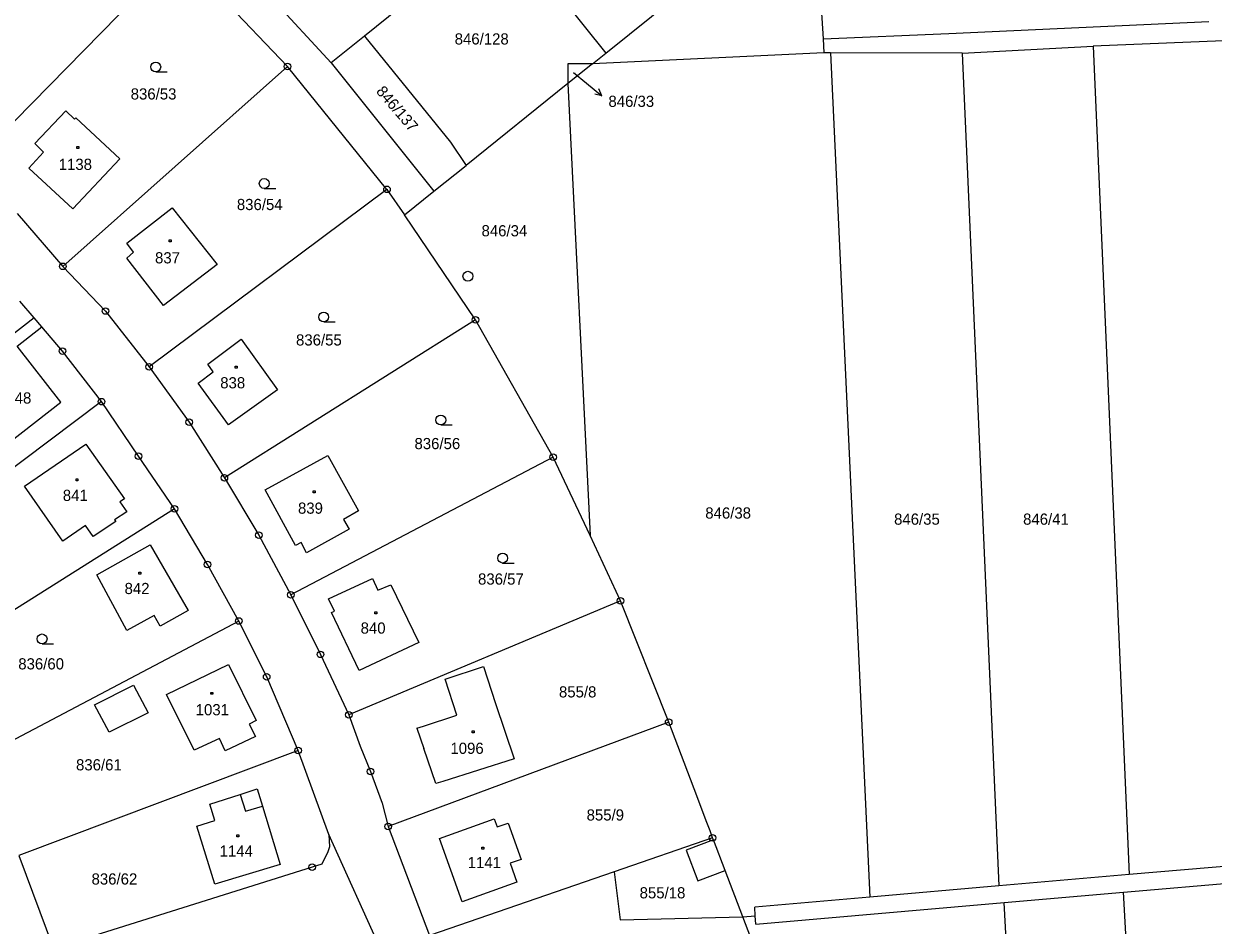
# Model space of a CAD drawing. Extents: x -795483 to -789093, y -1112258 to -1108741.
# Drawn here: x -791087.9 to -790907.1, y -1110114.5 to -1109977.5 of the extents above; entities that cross this region are included whole.
import ezdxf

# ---------------------------------------------------------------- set-up
doc = ezdxf.new("R2010")
doc.units = 0
for name, color, linetype in [('Komunikace', 7, 'Continuous'), ('Vrstva 1', 7, 'Continuous'), ('Vrstva 14', 7, 'Continuous'), ('Vrstva 15', 7, 'Continuous'), ('Vrstva 16', 7, 'Continuous'), ('Vrstva 2', 7, 'Continuous'), ('Vrstva 23', 7, 'Continuous'), ('Vrstva 25', 7, 'Continuous'), ('Vrstva 28', 7, 'Continuous')]:
    doc.layers.add(name, color=color, linetype=linetype)

msp = doc.modelspace()

# ---------------------------------------------------------------- linework, layer by layer
at = {"layer": 'Komunikace'}
msp.add_line((-791004.34, -1109984.92), (-791002.36, -1109986.53), dxfattribs=at)
at = {"layer": 'Vrstva 1'}
for p, q in [((-790999.45, -1109981.96), (-790967.81, -1109956.55)), ((-790967.81, -1109956.55), (-790966.41, -1109979.81)), ((-791015.06, -1109962.44), (-791036.12, -1109979.36)), ((-791015.06, -1109962.44), (-790999.45, -1109981.96)), ((-791041.19, -1109983.43), (-791058.2, -1109965.02)), ((-791064.22, -1109966.69), (-791095.64, -1109998.73)), ((-791047.83, -1109983.99), (-791064.22, -1109966.69)), ((-790947.32, -1109979), (-790907.8, -1109977.16)), ((-791036.12, -1109979.36), (-791041.19, -1109983.43)), ((-791036.12, -1109979.36), (-791023.04, -1109995.51)), ((-790966.41, -1109979.81), (-790947.32, -1109979)), ((-790966.41, -1109979.81), (-790966.28, -1109981.92)), ((-790883.96, -1109979.2), (-790925.36, -1109980.88)), ((-790945.28, -1109981.94), (-790925.36, -1109980.88)), ((-790925.36, -1109980.88), (-790919.87, -1110106.79)), ((-791041.19, -1109983.43), (-791025.59, -1110002.96)), ((-791001.47, -1109983.59), (-791005.2, -1109986.59)), ((-791005.19, -1109983.6), (-791005.2, -1109986.59)), ((-791001.47, -1109983.59), (-791005.19, -1109983.6)), ((-790966.28, -1109981.92), (-791001.47, -1109983.59)), ((-791001.47, -1109983.59), (-790999.45, -1109981.96)), ((-790965.28, -1109981.92), (-790966.28, -1109981.92)), ((-790945.28, -1109981.94), (-790965.28, -1109981.92)), ((-790965.28, -1109981.92), (-790959.29, -1110110.2)), ((-790945.28, -1109981.94), (-790939.72, -1110108.51)), ((-791047.83, -1109983.99), (-791081.97, -1110014.36)), ((-791032.7, -1110002.66), (-791047.83, -1109983.99)), ((-791005.2, -1109986.59), (-791020.67, -1109999.01)), ((-791005.2, -1109986.59), (-791001.84, -1110055.27)), ((-791086.24, -1109995.69), (-791081.5, -1109990.74)), ((-791081.5, -1109990.74), (-791080.18, -1109991.98)), ((-791080.18, -1109991.98), (-791080, -1109991.78)), ((-791080, -1109991.78), (-791073.33, -1109998.04)), ((-791084.91, -1109996.99), (-791086.24, -1109995.69)), ((-791023.04, -1109995.51), (-791020.67, -1109999.01)), ((-791087.13, -1109999.42), (-791084.91, -1109996.99)), ((-791073.33, -1109998.04), (-791080.47, -1110005.64)), ((-791080.47, -1110005.64), (-791087.13, -1109999.42)), ((-791025.59, -1110002.96), (-791020.67, -1109999.01)), ((-791032.7, -1110002.66), (-791068.87, -1110029.64)), ((-791032.7, -1110002.66), (-791030.06, -1110006.55)), ((-791030.06, -1110006.55), (-791025.59, -1110002.96)), ((-791088.92, -1110006.35), (-791081.97, -1110014.36)), ((-791072.23, -1110010.82), (-791065.35, -1110005.45)), ((-791065.35, -1110005.45), (-791058.49, -1110014.09)), ((-791019.26, -1110022.49), (-791030.06, -1110006.55)), ((-791072.26, -1110013.12), (-791071.22, -1110012.22)), ((-791071.22, -1110012.22), (-791072.23, -1110010.82)), ((-791081.97, -1110014.36), (-791075.49, -1110021.15)), ((-791066.69, -1110020.3), (-791072.26, -1110013.12)), ((-791058.49, -1110014.09), (-791066.69, -1110020.3)), ((-791086.33, -1110022.2), (-791088.5, -1110019.65)), ((-791075.49, -1110021.15), (-791068.87, -1110029.64)), ((-791086.33, -1110022.2), (-791090.02, -1110025.07)), ((-791085.17, -1110023.56), (-791086.33, -1110022.2)), ((-791019.26, -1110022.49), (-791057.42, -1110046.48)), ((-791007.43, -1110043.34), (-791019.26, -1110022.49)), ((-791088.91, -1110026.5), (-791085.17, -1110023.56)), ((-791082.04, -1110027.23), (-791085.17, -1110023.56)), ((-791082.28, -1110035.01), (-791088.91, -1110026.5)), ((-791059.92, -1110029.22), (-791054.89, -1110025.4)), ((-791054.89, -1110025.4), (-791049.35, -1110033.11)), ((-791076.08, -1110034.92), (-791082.04, -1110027.23)), ((-791068.87, -1110029.64), (-791062.76, -1110038.03)), ((-791061.38, -1110032.11), (-791059.1, -1110030.37)), ((-791059.1, -1110030.37), (-791059.92, -1110029.22)), ((-791056.78, -1110038.45), (-791061.38, -1110032.11)), ((-791049.35, -1110033.11), (-791056.78, -1110038.45)), ((-791076.08, -1110034.92), (-791111.99, -1110061.83)), ((-791090.11, -1110041.12), (-791082.28, -1110035.01)), ((-791070.48, -1110043.19), (-791076.08, -1110034.92)), ((-791062.76, -1110038.03), (-791057.42, -1110046.48)), ((-791087.82, -1110047.78), (-791078.47, -1110041.38)), ((-791078.47, -1110041.38), (-791072.62, -1110049.68)), ((-791065.01, -1110051.2), (-791070.48, -1110043.19)), ((-791051.22, -1110048.3), (-791041.69, -1110043.1)), ((-791041.69, -1110043.1), (-791037.05, -1110051.51)), ((-791007.43, -1110043.34), (-791047.3, -1110064.29)), ((-791001.84, -1110055.27), (-791007.43, -1110043.34)), ((-791057.42, -1110046.48), (-791052.2, -1110055.19)), ((-791081.98, -1110056.12), (-791087.82, -1110047.78)), ((-791046.6, -1110056.8), (-791051.22, -1110048.3)), ((-791072.62, -1110049.68), (-791073.32, -1110050.14)), ((-791073.32, -1110050.14), (-791072.26, -1110051.68)), ((-791065.01, -1110051.2), (-791103.06, -1110075.19)), ((-791072.26, -1110051.68), (-791074.1, -1110052.88)), ((-791059.98, -1110059.66), (-791065.01, -1110051.2)), ((-791037.05, -1110051.51), (-791039.33, -1110052.82)), ((-791078.53, -1110053.76), (-791081.98, -1110056.12)), ((-791077.35, -1110055.42), (-791078.53, -1110053.76)), ((-791073.9, -1110053.15), (-791077.35, -1110055.42)), ((-791074.1, -1110052.88), (-791073.9, -1110053.15)), ((-791039.33, -1110052.82), (-791038.44, -1110054.32)), ((-791052.2, -1110055.19), (-791047.3, -1110064.29)), ((-791038.44, -1110054.32), (-791044.93, -1110057.91)), ((-790997.2, -1110065.18), (-791001.84, -1110055.27)), ((-791076.81, -1110061.25), (-791068.68, -1110056.68)), ((-791068.68, -1110056.68), (-791063.85, -1110065.07)), ((-791045.76, -1110056.32), (-791046.6, -1110056.8)), ((-791044.93, -1110057.91), (-791045.76, -1110056.32)), ((-791072.25, -1110069.7), (-791076.81, -1110061.25)), ((-791055.23, -1110068.25), (-791059.98, -1110059.66)), ((-791041.6, -1110064.88), (-791034.89, -1110061.8)), ((-791034.89, -1110061.8), (-791034.08, -1110063.58)), ((-791034.08, -1110063.58), (-791032.1, -1110062.73)), ((-791032.1, -1110062.73), (-791027.88, -1110071.52)), ((-791047.3, -1110064.29), (-791042.81, -1110073.32)), ((-791040.7, -1110066.75), (-791041.6, -1110064.88)), ((-791062.92, -1110066.66), (-791067.17, -1110069.05)), ((-791063.85, -1110065.07), (-791062.92, -1110066.66)), ((-791041.13, -1110066.98), (-791040.7, -1110066.75)), ((-790997.2, -1110065.18), (-791038.51, -1110082.52)), ((-790989.88, -1110083.62), (-790997.2, -1110065.18)), ((-791055.23, -1110068.25), (-791095.07, -1110089.29)), ((-791068.1, -1110067.42), (-791072.25, -1110069.7)), ((-791067.17, -1110069.05), (-791068.1, -1110067.42)), ((-791050.99, -1110076.75), (-791055.23, -1110068.25)), ((-791036.95, -1110075.75), (-791041.13, -1110066.98)), ((-791027.88, -1110071.52), (-791036.95, -1110075.75)), ((-791042.81, -1110073.32), (-791038.51, -1110082.52)), ((-791066.24, -1110079.4), (-791056.81, -1110074.88)), ((-791056.81, -1110074.88), (-791052.58, -1110083.39)), ((-791023.88, -1110077.1), (-791018.04, -1110075.15)), ((-791018.04, -1110075.15), (-791016.2, -1110080.8)), ((-791046.2, -1110087.94), (-791050.99, -1110076.75)), ((-791022.08, -1110082.58), (-791023.88, -1110077.1)), ((-791062.03, -1110087.9), (-791066.24, -1110079.4)), ((-791016.2, -1110080.8), (-791013.38, -1110089.18)), ((-791038.51, -1110082.52), (-791036.78, -1110087.25)), ((-791027.13, -1110084.25), (-791022.08, -1110082.58)), ((-791052.58, -1110083.39), (-791053.65, -1110083.92)), ((-791053.65, -1110083.92), (-791052.69, -1110085.78)), ((-790989.88, -1110083.62), (-791032.53, -1110099.47)), ((-791028.18, -1110084.52), (-791027.13, -1110084.25)), ((-791028.18, -1110084.52), (-791027.09, -1110087.64)), ((-790985.61, -1110094.82), (-790989.88, -1110083.62)), ((-791058.14, -1110086.08), (-791062.03, -1110087.9)), ((-791057.29, -1110088), (-791058.14, -1110086.08)), ((-791052.69, -1110085.78), (-791057.29, -1110088)), ((-791046.2, -1110087.94), (-791088.68, -1110103.9)), ((-791041.54, -1110100.68), (-791046.2, -1110087.94)), ((-791036.78, -1110087.25), (-791035.21, -1110091.12)), ((-791025.26, -1110092.93), (-791027.09, -1110087.64)), ((-791013.38, -1110089.18), (-791024.19, -1110092.65)), ((-791035.21, -1110091.12), (-791033.42, -1110095.92)), ((-791055.03, -1110094.6), (-791052.43, -1110093.77)), ((-791052.43, -1110093.77), (-791051.64, -1110096.38)), ((-791024.19, -1110092.65), (-791025.26, -1110092.93)), ((-791059.65, -1110096.08), (-791055.03, -1110094.6)), ((-790984.17, -1110098.6), (-790985.61, -1110094.82)), ((-791058.85, -1110098.56), (-791059.65, -1110096.08)), ((-791051.64, -1110096.38), (-791048.96, -1110105.23)), ((-791033.42, -1110095.92), (-791032.53, -1110099.47)), ((-791061.63, -1110099.45), (-791058.85, -1110098.56)), ((-791024.73, -1110101.32), (-791016.39, -1110098.29)), ((-791016.39, -1110098.29), (-791015.94, -1110099.55)), ((-791015.94, -1110099.55), (-791014.27, -1110098.95)), ((-791014.27, -1110098.95), (-791012.32, -1110104.48)), ((-790983.59, -1110100.12), (-790984.17, -1110098.6)), ((-791058.85, -1110108.26), (-791061.63, -1110099.45)), ((-791041.54, -1110100.68), (-791041.46, -1110102.58)), ((-791032.66, -1110120.37), (-791041.54, -1110100.68)), ((-791032.53, -1110099.47), (-791026.22, -1110116.04)), ((-790983.21, -1110101.21), (-790983.59, -1110100.12)), ((-791041.46, -1110102.58), (-791041.68, -1110103.33)), ((-791021.29, -1110110.91), (-791024.73, -1110101.32)), ((-790983.21, -1110101.21), (-790998.15, -1110106.36)), ((-790983.07, -1110101.48), (-790983.21, -1110101.21)), ((-790981.3, -1110106.14), (-790983.07, -1110101.48)), ((-791088.68, -1110103.9), (-791083.4, -1110118.01)), ((-791041.68, -1110103.33), (-791042.58, -1110105.22)), ((-791012.32, -1110104.48), (-791013.97, -1110105.07)), ((-790880.32, -1110103.36), (-790919.87, -1110106.79)), ((-791044.07, -1110105.67), (-791083.4, -1110118.01)), ((-791048.96, -1110105.23), (-791058.85, -1110108.26)), ((-791042.58, -1110105.22), (-791044.07, -1110105.67)), ((-790998.15, -1110106.36), (-791026.22, -1110116.04)), ((-791013.97, -1110105.07), (-791012.94, -1110107.92)), ((-790998.15, -1110106.36), (-790997.28, -1110113.68)), ((-790978.61, -1110113.19), (-790981.3, -1110106.14)), ((-790920.76, -1110109.47), (-790885.22, -1110106.4)), ((-791012.94, -1110107.92), (-791021.29, -1110110.91)), ((-790919.87, -1110106.79), (-790939.72, -1110108.51)), ((-790939.72, -1110108.51), (-790959.29, -1110110.2)), ((-790938.89, -1110111.04), (-790920.76, -1110109.47)), ((-790915.98, -1110190.96), (-790920.76, -1110109.47)), ((-790959.29, -1110110.2), (-790976.81, -1110111.72)), ((-790976.72, -1110113.03), (-790976.81, -1110111.72)), ((-790976.63, -1110114.3), (-790938.89, -1110111.04)), ((-790931.81, -1110236.97), (-790938.89, -1110111.04)), ((-790997.28, -1110113.68), (-790978.61, -1110113.19)), ((-790978.61, -1110113.19), (-790976.72, -1110113.03)), ((-790976.56, -1110118.57), (-790978.61, -1110113.19)), ((-790976.63, -1110114.3), (-790976.72, -1110113.03))]:
    msp.add_line(p, q, dxfattribs=at)
at = {"layer": 'Vrstva 16'}
for p, q in [((-791002.36, -1109986.53), (-791000.04, -1109988.43)), ((-791000.04, -1109988.43), (-791001.13, -1109988.18)), ((-791000.04, -1109988.43), (-791000.49, -1109987.41))]:
    msp.add_line(p, q, dxfattribs=at)
at = {"layer": 'Vrstva 2'}
for p, q in [((-791077.15, -1110081), (-791071.23, -1110078.02)), ((-791071.23, -1110078.02), (-791068.98, -1110082.21)), ((-791074.95, -1110085.12), (-791077.15, -1110081)), ((-791068.98, -1110082.21), (-791074.95, -1110085.12)), ((-791055.03, -1110094.6), (-791054.22, -1110097.16)), ((-791054.22, -1110097.16), (-791051.64, -1110096.38)), ((-790983.07, -1110101.48), (-790987.23, -1110103.07)), ((-790987.23, -1110103.07), (-790985.47, -1110107.73)), ((-790985.47, -1110107.73), (-790981.3, -1110106.14))]:
    msp.add_line(p, q, dxfattribs=at)
at = {"layer": 'Vrstva 23'}
for p, q in [((-791067.85, -1109984.81), (-791066.1, -1109984.81)), ((-791051.36, -1110002.52), (-791049.61, -1110002.52)), ((-791042.32, -1110022.81), (-791040.57, -1110022.81)), ((-791024.52, -1110038.46), (-791022.77, -1110038.46)), ((-791015.12, -1110059.44), (-791013.37, -1110059.44)), ((-791085.13, -1110071.72), (-791083.38, -1110071.72))]:
    msp.add_line(p, q, dxfattribs=at)
for centre in [(-791067.85, -1109984.06), (-791051.36, -1110001.77), (-791042.32, -1110022.06), (-791024.52, -1110037.71), (-791015.12, -1110058.69), (-791085.13, -1110070.97)]:
    msp.add_circle(centre, 0.75, dxfattribs=at)
at = {"layer": 'Vrstva 25'}
for p, q in [((-791079.83, -1109996.14), (-791079.53, -1109996.14)), ((-791079.83, -1109996.44), (-791079.83, -1109996.14)), ((-791079.53, -1109996.14), (-791079.53, -1109996.44)), ((-791079.53, -1109996.44), (-791079.83, -1109996.44)), ((-791065.81, -1110010.34), (-791065.51, -1110010.34)), ((-791065.81, -1110010.64), (-791065.81, -1110010.34)), ((-791065.51, -1110010.64), (-791065.81, -1110010.64)), ((-791065.51, -1110010.34), (-791065.51, -1110010.64)), ((-791055.76, -1110029.52), (-791055.46, -1110029.52)), ((-791055.76, -1110029.82), (-791055.76, -1110029.52)), ((-791055.46, -1110029.82), (-791055.76, -1110029.82)), ((-791055.46, -1110029.52), (-791055.46, -1110029.82)), ((-791079.97, -1110046.67), (-791079.67, -1110046.67)), ((-791079.97, -1110046.97), (-791079.97, -1110046.67)), ((-791079.67, -1110046.67), (-791079.67, -1110046.97)), ((-791079.67, -1110046.97), (-791079.97, -1110046.97)), ((-791043.91, -1110048.47), (-791043.61, -1110048.47)), ((-791043.91, -1110048.77), (-791043.91, -1110048.47)), ((-791043.61, -1110048.47), (-791043.61, -1110048.77)), ((-791043.61, -1110048.77), (-791043.91, -1110048.77)), ((-791070.44, -1110060.83), (-791070.14, -1110060.83)), ((-791070.44, -1110061.13), (-791070.44, -1110060.83)), ((-791070.14, -1110061.13), (-791070.44, -1110061.13)), ((-791070.14, -1110060.83), (-791070.14, -1110061.13)), ((-791034.54, -1110066.88), (-791034.24, -1110066.88)), ((-791034.54, -1110067.18), (-791034.54, -1110066.88)), ((-791034.24, -1110067.18), (-791034.54, -1110067.18)), ((-791034.24, -1110066.88), (-791034.24, -1110067.18)), ((-791059.48, -1110079.09), (-791059.18, -1110079.09)), ((-791059.48, -1110079.39), (-791059.48, -1110079.09)), ((-791059.18, -1110079.39), (-791059.48, -1110079.39)), ((-791059.18, -1110079.09), (-791059.18, -1110079.39)), ((-791019.75, -1110084.96), (-791019.45, -1110084.96)), ((-791019.75, -1110085.26), (-791019.75, -1110084.96)), ((-791019.45, -1110085.26), (-791019.75, -1110085.26)), ((-791019.45, -1110084.96), (-791019.45, -1110085.26)), ((-791055.53, -1110100.74), (-791055.23, -1110100.74)), ((-791055.53, -1110101.04), (-791055.53, -1110100.74)), ((-791055.23, -1110101.04), (-791055.53, -1110101.04)), ((-791055.23, -1110100.74), (-791055.23, -1110101.04)), ((-791018.29, -1110102.61), (-791017.99, -1110102.61)), ((-791018.29, -1110102.91), (-791018.29, -1110102.61)), ((-791017.99, -1110102.91), (-791018.29, -1110102.91)), ((-791017.99, -1110102.61), (-791017.99, -1110102.91))]:
    msp.add_line(p, q, dxfattribs=at)
at = {"layer": 'Vrstva 28'}
for centre, radius in [((-791047.83, -1109983.99), 0.5), ((-791047.83, -1109983.99), 0.01), ((-791032.7, -1110002.66), 0.5), ((-791032.7, -1110002.66), 0.01), ((-791081.97, -1110014.36), 0.5), ((-791081.97, -1110014.36), 0.01), ((-791020.4, -1110015.86), 0.75), ((-791020.4, -1110015.86), 0.01), ((-791075.49, -1110021.15), 0.5), ((-791075.49, -1110021.15), 0.01), ((-791019.26, -1110022.49), 0.5), ((-791019.26, -1110022.49), 0.01), ((-791082.04, -1110027.23), 0.5), ((-791082.04, -1110027.23), 0.01), ((-791068.87, -1110029.64), 0.5), ((-791068.87, -1110029.64), 0.01), ((-791076.08, -1110034.92), 0.5), ((-791076.08, -1110034.92), 0.01), ((-791062.76, -1110038.03), 0.5), ((-791062.76, -1110038.03), 0.01), ((-791070.48, -1110043.19), 0.5), ((-791070.48, -1110043.19), 0.01), ((-791007.43, -1110043.34), 0.5), ((-791007.43, -1110043.34), 0.01), ((-791057.42, -1110046.48), 0.5), ((-791057.42, -1110046.48), 0.01), ((-791065.01, -1110051.2), 0.5), ((-791065.01, -1110051.2), 0.01), ((-791052.2, -1110055.19), 0.5), ((-791052.2, -1110055.19), 0.01), ((-791059.98, -1110059.66), 0.5), ((-791059.98, -1110059.66), 0.01), ((-791047.3, -1110064.29), 0.5), ((-791047.3, -1110064.29), 0.01), ((-790997.2, -1110065.18), 0.5), ((-790997.2, -1110065.18), 0.01), ((-791055.23, -1110068.25), 0.5), ((-791055.23, -1110068.25), 0.01), ((-791042.81, -1110073.32), 0.5), ((-791042.81, -1110073.32), 0.01), ((-791050.99, -1110076.75), 0.5), ((-791050.99, -1110076.75), 0.01), ((-791038.51, -1110082.52), 0.5), ((-791038.51, -1110082.52), 0.01), ((-790989.88, -1110083.62), 0.5), ((-790989.88, -1110083.62), 0.01), ((-791046.2, -1110087.94), 0.5), ((-791046.2, -1110087.94), 0.01), ((-791035.21, -1110091.12), 0.5), ((-791035.21, -1110091.12), 0.01), ((-791032.53, -1110099.47), 0.5), ((-791032.53, -1110099.47), 0.01), ((-790983.21, -1110101.21), 0.5), ((-790983.21, -1110101.21), 0.01), ((-791044.07, -1110105.67), 0.5), ((-791044.07, -1110105.67), 0.01)]:
    msp.add_circle(centre, radius, dxfattribs=at)

# ---------------------------------------------------------------- texts
at = {"layer": 'Vrstva 14'}
for s, height, p in [('846/128', 1.7, (-791022.41, -1109980.65)), ('846/33', 0.1, (-791004.34, -1109984.92)), ('836/53', 1.7, (-791071.66, -1109989.01)), ('836/54', 1.7, (-791055.52, -1110005.81)), ('846/34', 1.7, (-791018.33, -1110009.8)), ('836/55', 1.7, (-791046.53, -1110026.39)), ('836/56', 1.7, (-791028.52, -1110042.14)), ('846/38', 1.7, (-790984.32, -1110052.69)), ('846/35', 1.7, (-790955.62, -1110053.62)), ('846/41', 1.7, (-790936.01, -1110053.62)), ('836/57', 1.7, (-791018.86, -1110062.72)), ('836/60', 1.7, (-791088.75, -1110075.61)), ('855/8', 1.7, (-791006.56, -1110079.87)), ('836/61', 1.7, (-791079.97, -1110090.95)), ('855/9', 1.7, (-791002.36, -1110098.57)), ('836/62', 1.7, (-791077.61, -1110108.3)), ('855/18', 1.7, (-790994.3, -1110110.4))]:
    msp.add_text(s, height=height, dxfattribs=at).set_placement(p)
msp.add_text('846/137', height=1.7, rotation=310.5, dxfattribs=at).set_placement((-791034.45, -1109987.83))
at = {"layer": 'Vrstva 15'}
for s, p in [('1138', (-791082.6, -1109999.71)), ('837', (-791067.96, -1110013.91)), ('838', (-791058.05, -1110032.9)), ('1148', (-791091.82, -1110035.21)), ('841', (-791081.98, -1110050.01)), ('839', (-791046.23, -1110051.95)), ('842', (-791072.59, -1110064.16)), ('840', (-791036.71, -1110070.17)), ('1031', (-791061.78, -1110082.58)), ('1096', (-791023.06, -1110088.44)), ('1144', (-791058.14, -1110104.05)), ('1141', (-791020.43, -1110105.8))]:
    msp.add_text(s, height=1.7, dxfattribs=at).set_placement(p)
at = {"layer": 'Vrstva 16'}
msp.add_text('846/33', height=1.7, dxfattribs=at).set_placement((-790999.04, -1109990.13))

doc.saveas('drawing.dxf')
